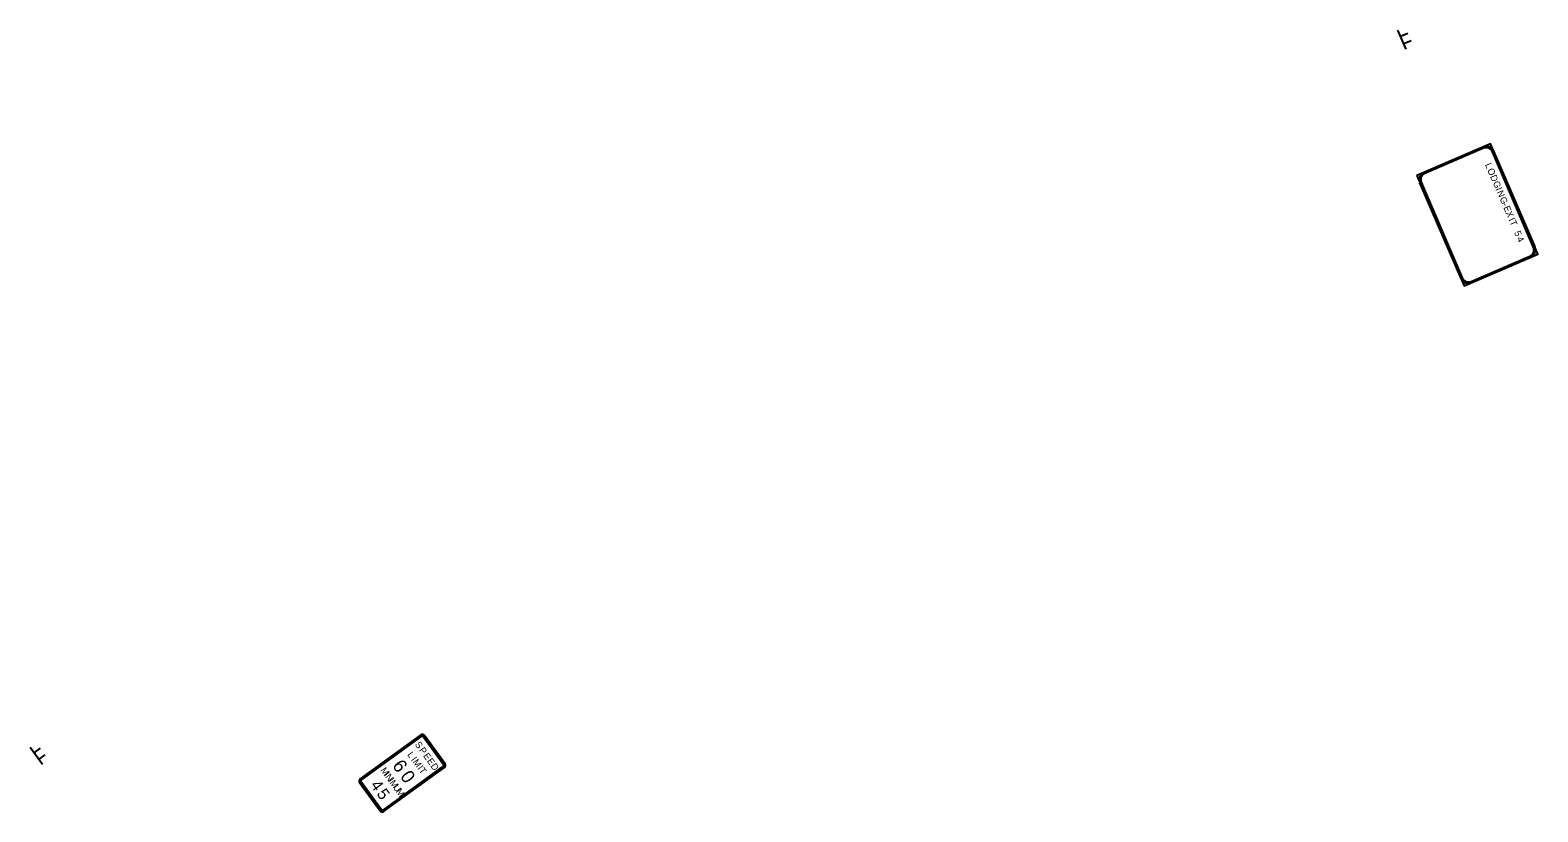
# Model space of a CAD drawing. Extents: x 1581789 to 1622364, y 1043167 to 1103486.
# Drawn here: x 1617220 to 1617972, y 1100891 to 1101281 of the extents above; entities that cross this region are included whole.
import ezdxf

# ---------------------------------------------------------------- set-up
doc = ezdxf.new("R2010")
doc.units = 0
doc.layers.add('RD_PD_PaveDit', color=7, linetype='Continuous')

msp = doc.modelspace()

# ---------------------------------------------------------------- linework, layer by layer
at = {"layer": 'RD_PD_PaveDit'}
for p, q in [((1617906.75, 1101271.88), (1617902.63, 1101281.46)), ((1617903.93, 1101278.44), (1617907.6, 1101280.01)), ((1617905.51, 1101274.75), (1617909.18, 1101276.32)), ((1617414.85, 1100929.34), (1617384.49, 1100907.33)), ((1617426.87, 1100914.89), (1617416.6, 1100929.06)), ((1617225.85, 1100914.57), (1617219.73, 1100923.01)), ((1617221.66, 1100920.35), (1617224.89, 1100922.69)), ((1617224.02, 1100917.1), (1617227.25, 1100919.44)), ((1617396.22, 1100891.14), (1617426.59, 1100913.14)), ((1617384.21, 1100905.58), (1617394.48, 1100891.41))]:
    msp.add_line(p, q, dxfattribs=at)
for points in [[(1617912.03, 1101208.85), (1617935.69, 1101153.72), (1617972.45, 1101169.49), (1617948.79, 1101224.63), (1617912.03, 1101208.85), (1617912.03, 1101208.85)], [(1617915.71, 1101210.43), (1617945.11, 1101223.05)], [(1617945.38, 1101222.44), (1617915.97, 1101209.82)], [(1617970.26, 1101172.91), (1617949.75, 1101220.69)], [(1617950.37, 1101220.95), (1617970.87, 1101173.17)], [(1617934.12, 1101157.39), (1617913.61, 1101205.18)], [(1617914.22, 1101205.44), (1617934.73, 1101157.66)], [(1617939.11, 1101155.91), (1617968.51, 1101168.53)], [(1617968.78, 1101167.91), (1617939.37, 1101155.29)], [(1617415.03, 1100929.08), (1617384.67, 1100907.08)], [(1617384.98, 1100906.66), (1617415.34, 1100928.66)], [(1617415.92, 1100928.57), (1617426.19, 1100914.4)], [(1617426.61, 1100914.71), (1617416.34, 1100928.88)], [(1617426.1, 1100913.82), (1617395.74, 1100891.81)], [(1617396.04, 1100891.39), (1617426.4, 1100913.4)], [(1617384.46, 1100905.77), (1617394.73, 1100891.6)], [(1617395.15, 1100891.9), (1617384.88, 1100906.07)]]:
    msp.add_lwpolyline(points, dxfattribs=at)
for centre, radius, start, end in [((1617946.69, 1101219.38), 4, 23.22856, 113.2282), ((1617946.69, 1101219.38), 3.33, 23.22856, 113.2282), ((1617917.28, 1101206.75), 4, 113.2282, 203.22841), ((1617917.28, 1101206.75), 3.33, 113.2282, 203.22841), ((1617967.2, 1101171.59), 3.33, 293.22835, 23.22856), ((1617967.2, 1101171.59), 4, 293.22835, 23.22856), ((1617937.79, 1101158.97), 4, 203.22841, 293.22862), ((1617937.79, 1101158.97), 3.33, 203.22841, 293.22862), ((1617415.58, 1100928.33), 1.25, 35.93566, 125.9353), ((1617415.58, 1100928.33), 0.937, 35.93566, 125.9353), ((1617415.58, 1100928.33), 0.417, 35.93566, 125.9353), ((1617425.85, 1100914.16), 0.417, 305.93545, 35.93566), ((1617425.85, 1100914.16), 0.937, 305.93545, 35.93566), ((1617425.85, 1100914.16), 1.25, 305.93545, 35.93566), ((1617385.22, 1100906.32), 1.25, 125.9353, 215.93551), ((1617385.22, 1100906.32), 0.937, 125.9353, 215.93551), ((1617385.22, 1100906.32), 0.417, 125.9353, 215.93551), ((1617395.49, 1100892.15), 1.25, 215.93551, 305.93572), ((1617395.49, 1100892.15), 0.937, 215.93551, 305.93572), ((1617395.49, 1100892.15), 0.417, 215.93551, 305.93572)]:
    msp.add_arc(centre, radius, start, end, dxfattribs=at)

# ---------------------------------------------------------------- texts
for s, height, rotation, p in [('L', 3.33, 293.22835, (1617945.98, 1101214.26)), ('O', 3.33, 293.22835, (1617947.11, 1101211.63)), ('D', 3.33, 293.22835, (1617948.53, 1101208.32)), ('G', 3.33, 293.22835, (1617949.86, 1101205.23)), ('I', 3.33, 293.22835, (1617951.24, 1101202.01)), ('N', 3.33, 293.22835, (1617951.87, 1101200.54)), ('G', 3.33, 293.22835, (1617953.25, 1101197.33)), ('-', 3.33, 293.22835, (1617954.49, 1101194.45)), ('E', 3.33, 293.22835, (1617955.17, 1101192.85)), ('X', 3.33, 293.22835, (1617956.33, 1101190.16)), ('I', 3.33, 293.22835, (1617957.75, 1101186.85)), ('T', 3.33, 293.22835, (1617958.25, 1101185.69)), ('5', 3.33, 293.22835, (1617960.53, 1101180.36)), ('4', 3.33, 293.22835, (1617961.78, 1101177.45)), ('S', 3.33, 305.93545, (1617411.62, 1100924.56)), ('P', 3.33, 305.93545, (1617413.7, 1100921.69)), ('6', 6.67, 305.93545, (1617400.27, 1100913.96)), ('L', 3.33, 305.93545, (1617407.86, 1100919.46)), ('I', 3.33, 305.93545, (1617409.7, 1100916.92)), ('M', 3.33, 305.93545, (1617410.54, 1100915.76)), ('E', 3.33, 305.93545, (1617415.78, 1100918.83)), ('E', 3.33, 305.93545, (1617417.63, 1100916.27)), ('M', 3.33, 305.93545, (1617394.48, 1100911.65)), ('I', 3.33, 305.93545, (1617396.16, 1100909.34)), ('N', 3.33, 305.93545, (1617396.84, 1100908.39)), ('0', 6.67, 305.93545, (1617404.19, 1100908.54)), ('I', 3.33, 305.93545, (1617412.85, 1100912.58)), ('T', 3.33, 305.93545, (1617413.59, 1100911.56)), ('D', 3.33, 305.93545, (1617419.48, 1100913.72)), ('4', 5.83, 305.93545, (1617389.32, 1100904.22)), ('5', 5.83, 305.93545, (1617392.47, 1100899.87)), ('I', 3.33, 305.93545, (1617398.32, 1100906.34)), ('M', 3.33, 305.93545, (1617399.01, 1100905.4)), ('U', 3.33, 305.93545, (1617400.69, 1100903.08)), ('M', 3.33, 305.93545, (1617402.17, 1100901.03))]:
    msp.add_text(s, height=height, rotation=rotation, dxfattribs=at).set_placement(p)

doc.saveas('drawing.dxf')
